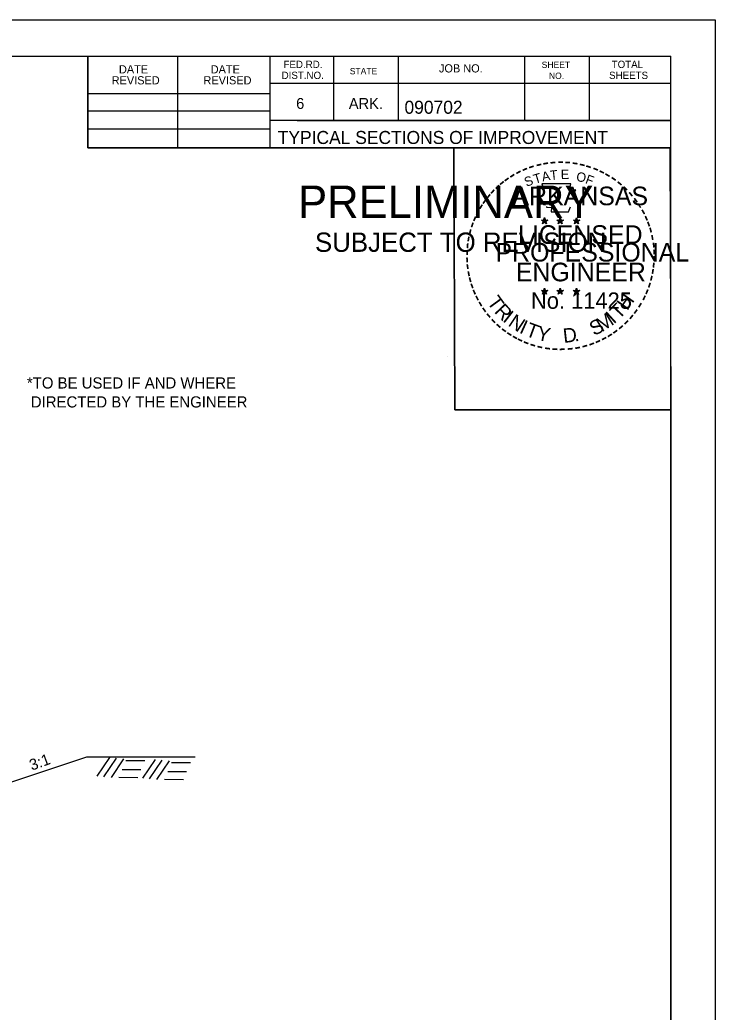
# Model space of a CAD drawing. Extents: x 1371763 to 1372860, y 385599 to 385872.
# Drawn here: x 1371892.7 to 1371930, y 385818.5 to 385871.8 of the extents above; entities that cross this region are included whole.
import ezdxf

# ---------------------------------------------------------------- set-up
doc = ezdxf.new("R2010")
doc.units = 0
for name, color, linetype in [('R_Draft', 7, 'Continuous'), ('R_Fin Surface', 7, 'Continuous'), ('R_No Plot', 7, 'Continuous')]:
    doc.layers.add(name, color=color, linetype=linetype)

msp = doc.modelspace()

# ---------------------------------------------------------------- linework, layer by layer
at = {"layer": 'R_Draft'}
for p, q in [((1371896.826, 385831.2), (1371897.502, 385832.202)), ((1371897.185, 385831.159), (1371897.861, 385832.16)), ((1371897.586, 385831.117), (1371898.261, 385832.119)), ((1371898.361, 385832.043), (1371899.379, 385832.035)), ((1371899.279, 385831.092), (1371899.955, 385832.094)), ((1371899.638, 385831.05), (1371900.314, 385832.052)), ((1371900.038, 385831.009), (1371900.714, 385832.01)), ((1371900.814, 385831.935), (1371901.832, 385831.927)), ((1371898.161, 385831.559), (1371899.179, 385831.551)), ((1371900.614, 385831.451), (1371901.632, 385831.443)), ((1371897.986, 385831.134), (1371899.004, 385831.125)), ((1371900.439, 385831.025), (1371901.457, 385831.017))]:
    msp.add_line(p, q, dxfattribs=at)
at = {"layer": 'R_Fin Surface'}
for p, q in [((1371891.53, 385830.65), (1371896.273, 385832.232)), ((1371896.273, 385832.232), (1371902.091, 385832.232))]:
    msp.add_line(p, q, dxfattribs=at)
at = {"layer": 'R_No Plot'}
for p, q in [((1371763.354, 385871.845), (1371930.021, 385871.845)), ((1371769.555, 385869.898), (1371927.645, 385869.898)), ((1371896.325, 385864.958), (1371896.325, 385869.898)), ((1371901.165, 385864.958), (1371901.165, 385869.898)), ((1371906.095, 385869.898), (1371906.095, 385864.958)), ((1371909.515, 385869.898), (1371909.515, 385866.428)), ((1371912.985, 385869.898), (1371912.985, 385866.428)), ((1371919.775, 385869.898), (1371919.775, 385866.428)), ((1371923.245, 385869.898), (1371923.245, 385866.428)), ((1371927.645, 385767.168), (1371927.645, 385869.898)), ((1371927.645, 385868.428), (1371906.095, 385868.428)), ((1371927.645, 385868.438), (1371927.645, 385868.438)), ((1371896.325, 385867.888), (1371906.095, 385867.888)), ((1371896.325, 385866.958), (1371906.095, 385866.958)), ((1371927.645, 385866.428), (1371906.095, 385866.428)), ((1371907.575, 385866.428), (1371927.645, 385866.428)), ((1371896.325, 385865.988), (1371906.095, 385865.988)), ((1371927.645, 385864.958), (1371896.325, 385864.958)), ((1371920.687, 385861.086), (1371920.862, 385861.03)), ((1371920.687, 385861.086), (1371920.814, 385861.063)), ((1371920.687, 385861.086), (1371920.806, 385861.025)), ((1371920.862, 385861.213), (1371920.841, 385861.087)), ((1371920.862, 385861.03), (1371920.862, 385861.213)), ((1371920.862, 385861.213), (1371920.886, 385861.088)), ((1371921.035, 385861.086), (1371920.862, 385861.03)), ((1371921.035, 385861.086), (1371920.892, 385861.061)), ((1371921.035, 385861.086), (1371920.933, 385861.035)), ((1371921.522, 385861.086), (1371921.697, 385861.03)), ((1371921.522, 385861.086), (1371921.649, 385861.063)), ((1371921.522, 385861.086), (1371921.641, 385861.025)), ((1371921.697, 385861.213), (1371921.676, 385861.087)), ((1371921.697, 385861.03), (1371921.697, 385861.213)), ((1371921.697, 385861.213), (1371921.721, 385861.088)), ((1371921.87, 385861.086), (1371921.697, 385861.03)), ((1371921.87, 385861.086), (1371921.727, 385861.061)), ((1371921.87, 385861.086), (1371921.768, 385861.035)), ((1371922.404, 385861.08), (1371922.579, 385861.024)), ((1371922.404, 385861.08), (1371922.531, 385861.057)), ((1371922.404, 385861.08), (1371922.523, 385861.019)), ((1371922.579, 385861.207), (1371922.558, 385861.081)), ((1371922.579, 385861.024), (1371922.579, 385861.207)), ((1371922.579, 385861.207), (1371922.603, 385861.082)), ((1371922.752, 385861.08), (1371922.579, 385861.024)), ((1371922.752, 385861.08), (1371922.609, 385861.055)), ((1371922.752, 385861.08), (1371922.65, 385861.029)), ((1371920.754, 385860.882), (1371920.862, 385861.03)), ((1371920.754, 385860.882), (1371920.817, 385861.004)), ((1371920.754, 385860.882), (1371920.861, 385860.99)), ((1371920.968, 385860.882), (1371920.861, 385860.989)), ((1371920.968, 385860.882), (1371920.862, 385861.03)), ((1371920.968, 385860.882), (1371920.9, 385861.027)), ((1371921.589, 385860.882), (1371921.697, 385861.03)), ((1371921.589, 385860.882), (1371921.652, 385861.004)), ((1371921.589, 385860.882), (1371921.696, 385860.99)), ((1371921.803, 385860.882), (1371921.696, 385860.989)), ((1371921.803, 385860.882), (1371921.697, 385861.03)), ((1371921.803, 385860.882), (1371921.735, 385861.027)), ((1371922.471, 385860.876), (1371922.579, 385861.024)), ((1371922.471, 385860.876), (1371922.534, 385860.998)), ((1371922.471, 385860.876), (1371922.578, 385860.984)), ((1371922.685, 385860.876), (1371922.578, 385860.983)), ((1371922.685, 385860.876), (1371922.579, 385861.024)), ((1371922.685, 385860.876), (1371922.617, 385861.021)), ((1371920.86, 385857.426), (1371920.839, 385857.3)), ((1371920.86, 385857.244), (1371920.86, 385857.426)), ((1371920.86, 385857.426), (1371920.884, 385857.301)), ((1371921.694, 385857.426), (1371921.674, 385857.3)), ((1371921.694, 385857.244), (1371921.694, 385857.426)), ((1371921.694, 385857.426), (1371921.719, 385857.301)), ((1371922.578, 385857.421), (1371922.557, 385857.295)), ((1371922.578, 385857.239), (1371922.578, 385857.421)), ((1371922.578, 385857.421), (1371922.602, 385857.296)), ((1371920.685, 385857.299), (1371920.86, 385857.244)), ((1371920.685, 385857.299), (1371920.812, 385857.277)), ((1371920.685, 385857.299), (1371920.804, 385857.238)), ((1371920.752, 385857.095), (1371920.86, 385857.244)), ((1371920.752, 385857.095), (1371920.815, 385857.217)), ((1371920.752, 385857.095), (1371920.859, 385857.204)), ((1371920.966, 385857.095), (1371920.859, 385857.202)), ((1371921.033, 385857.299), (1371920.86, 385857.244)), ((1371920.966, 385857.095), (1371920.86, 385857.244)), ((1371921.033, 385857.299), (1371920.89, 385857.275)), ((1371920.966, 385857.095), (1371920.898, 385857.241)), ((1371921.033, 385857.299), (1371920.931, 385857.248)), ((1371921.52, 385857.299), (1371921.694, 385857.244)), ((1371921.52, 385857.299), (1371921.646, 385857.277)), ((1371921.52, 385857.299), (1371921.638, 385857.238)), ((1371921.586, 385857.095), (1371921.694, 385857.244)), ((1371921.586, 385857.095), (1371921.649, 385857.217)), ((1371921.586, 385857.095), (1371921.693, 385857.204)), ((1371921.801, 385857.095), (1371921.693, 385857.202)), ((1371921.868, 385857.299), (1371921.694, 385857.244)), ((1371921.801, 385857.095), (1371921.694, 385857.244)), ((1371921.868, 385857.299), (1371921.725, 385857.275)), ((1371921.801, 385857.095), (1371921.732, 385857.241)), ((1371921.868, 385857.299), (1371921.766, 385857.248)), ((1371922.403, 385857.294), (1371922.578, 385857.239)), ((1371922.403, 385857.294), (1371922.53, 385857.272)), ((1371922.403, 385857.294), (1371922.522, 385857.233)), ((1371922.47, 385857.09), (1371922.578, 385857.239)), ((1371922.47, 385857.09), (1371922.533, 385857.212)), ((1371922.47, 385857.09), (1371922.577, 385857.199)), ((1371922.684, 385857.09), (1371922.577, 385857.197)), ((1371922.751, 385857.294), (1371922.578, 385857.239)), ((1371922.684, 385857.09), (1371922.578, 385857.239)), ((1371922.751, 385857.294), (1371922.608, 385857.27)), ((1371922.684, 385857.09), (1371922.616, 385857.236)), ((1371922.751, 385857.294), (1371922.649, 385857.243)), ((1371915.662, 385853.73), (1371915.662, 385853.73))]:
    msp.add_line(p, q, dxfattribs=at)
for points in [[(1371763.351, 385871.845), (1371930.021, 385871.845), (1371930.021, 385765.176), (1371763.351, 385765.176)], [(1371886.515, 385869.898), (1371896.325, 385869.898), (1371896.325, 385864.958), (1371904.381, 385864.958), (1371915.98, 385864.958), (1371916.041, 385850.88), (1371927.645, 385850.88), (1371927.645, 385767.168), (1371769.555, 385767.168), (1371769.555, 385869.898)], [(1371915.98, 385864.958), (1371927.584, 385864.958), (1371927.645, 385850.88), (1371916.041, 385850.88)]]:
    msp.add_lwpolyline(points, close=True, dxfattribs=at)
for points in [[(1371920.708, 385863.025), (1371920.842, 385862.611)], [(1371922.463, 385862.564), (1371922.534, 385862.706), (1371922.192, 385862.694), (1371922.266, 385863.025), (1371920.708, 385863.025)], [(1371920.954, 385861.813), (1371920.954, 385861.77), (1371921.235, 385861.76), (1371921.208, 385861.524), (1371922.143, 385861.524), (1371922.244, 385861.792)], [(1371920.862, 385861.213), (1371920.968, 385860.882), (1371920.687, 385861.086), (1371921.035, 385861.086), (1371920.754, 385860.882), (1371920.862, 385861.213)], [(1371921.697, 385861.213), (1371921.803, 385860.882), (1371921.522, 385861.086), (1371921.87, 385861.086), (1371921.589, 385860.882), (1371921.697, 385861.213)], [(1371922.579, 385861.207), (1371922.685, 385860.876), (1371922.404, 385861.08), (1371922.752, 385861.08), (1371922.471, 385860.876), (1371922.579, 385861.207)], [(1371920.86, 385857.426), (1371920.966, 385857.095), (1371920.685, 385857.299), (1371921.033, 385857.299), (1371920.752, 385857.095), (1371920.86, 385857.426)], [(1371921.694, 385857.426), (1371921.801, 385857.095), (1371921.52, 385857.299), (1371921.868, 385857.299), (1371921.586, 385857.095), (1371921.694, 385857.426)], [(1371922.578, 385857.421), (1371922.684, 385857.09), (1371922.403, 385857.294), (1371922.751, 385857.294), (1371922.47, 385857.09), (1371922.578, 385857.421)]]:
    msp.add_lwpolyline(points, dxfattribs=at)
for centre, radius in [((1371920.861, 385861.03), 0.0861), ((1371920.861, 385861.03), 0.0723), ((1371920.861, 385861.03), 0.0579), ((1371920.861, 385861.03), 0.0495), ((1371920.861, 385861.03), 0.0374), ((1371920.861, 385861.03), 0.0248), ((1371921.696, 385861.03), 0.0861), ((1371921.696, 385861.03), 0.0723), ((1371921.696, 385861.03), 0.0579), ((1371921.696, 385861.03), 0.0495), ((1371921.696, 385861.03), 0.0374), ((1371921.696, 385861.03), 0.0248), ((1371922.578, 385861.024), 0.0861), ((1371922.578, 385861.024), 0.0723), ((1371922.578, 385861.024), 0.0579), ((1371922.578, 385861.024), 0.0495), ((1371922.578, 385861.024), 0.0374), ((1371920.861, 385861.03), 0.0148), ((1371921.696, 385861.03), 0.0148), ((1371922.578, 385861.024), 0.0248), ((1371922.578, 385861.024), 0.0148), ((1371920.859, 385857.243), 0.0861), ((1371921.694, 385857.243), 0.0861), ((1371922.577, 385857.238), 0.0861), ((1371920.859, 385857.243), 0.0723), ((1371920.859, 385857.243), 0.0579), ((1371920.859, 385857.243), 0.0495), ((1371920.859, 385857.243), 0.0374), ((1371920.859, 385857.243), 0.0248), ((1371920.859, 385857.243), 0.0148), ((1371921.694, 385857.243), 0.0723), ((1371921.694, 385857.243), 0.0579), ((1371921.694, 385857.243), 0.0495), ((1371921.694, 385857.243), 0.0374), ((1371921.694, 385857.243), 0.0248), ((1371921.694, 385857.243), 0.0148), ((1371922.577, 385857.238), 0.0723), ((1371922.577, 385857.238), 0.0579), ((1371922.577, 385857.238), 0.0495), ((1371922.577, 385857.238), 0.0374), ((1371922.577, 385857.238), 0.0248), ((1371922.577, 385857.238), 0.0148)]:
    msp.add_circle(centre, radius, dxfattribs=at)

# ---------------------------------------------------------------- texts
at = {"layer": 'R_Draft'}
for s, rotation, p in [('*TO BE USED IF AND WHERE ', 360, (1371893.05, 385852.03)), ('DIRECTED BY THE ENGINEER', 360, (1371893.26, 385851.01)), ('3:1', 19.9978, (1371893.312, 385831.484))]:
    msp.add_text(s, height=0.6, rotation=rotation, dxfattribs=at).set_placement(p)
at = {"layer": 'R_No Plot'}
for s, height, p in [('FED.RD.', 0.391, (1371906.835, 385869.258)), ('SHEET', 0.342, (1371920.705, 385869.258)), ('TOTAL', 0.391, (1371924.465, 385869.258)), ('DATE', 0.4396, (1371897.994, 385868.966)), ('DATE', 0.4396, (1371902.924, 385868.966)), ('DIST.NO.', 0.391, (1371906.735, 385868.668)), ('STATE', 0.342, (1371910.395, 385868.918)), ('JOB NO.', 0.4396, (1371915.185, 385869.018)), ('SHEETS', 0.391, (1371924.325, 385868.668)), ('REVISED', 0.4396, (1371897.604, 385868.376)), ('REVISED', 0.4396, (1371902.534, 385868.376)), ('NO.', 0.342, (1371921.095, 385868.668)), ('6', 0.586, (1371907.515, 385867.058)), ('ARK.', 0.5861, (1371910.345, 385867.058)), ('090702', 0.7, (1371913.333, 385866.798)), ('TYPICAL SECTIONS OF IMPROVEMENT', 0.7, (1371906.526, 385865.173)), ('PRELIMINARY', 1.75, (1371907.62, 385861.19)), ('ARKANSAS', 1, (1371919.134, 385861.881)), ('DWB', 0.005, (1371907.994, 385862.114)), ('LICENSED', 1, (1371919.433, 385859.806)), ('DWB', 0.005, (1371920.855, 385861.027)), ('DWB', 0.005, (1371921.69, 385861.027)), ('DWB', 0.005, (1371922.572, 385861.022)), ('SUBJECT TO REVISION', 1.03756, (1371908.525, 385859.375)), ('PROFESSIONAL', 1, (1371918.221, 385858.854)), ('ENGINEER', 1, (1371919.314, 385857.792)), ('No. 11425', 0.8785, (1371920.128, 385856.316)), ('DWB', 0.005, (1371920.853, 385857.241)), ('DWB', 0.005, (1371921.688, 385857.241)), ('DWB', 0.005, (1371922.571, 385857.236))]:
    msp.add_text(s, height=height, dxfattribs=at).set_placement(p)
for s, height, rotation, p in [('-', 0.8, 28.7918, (1371919.448, 385863.295)), ('-', 0.8, 24.3072, (1371919.764, 385863.454)), ('-', 0.8, 19.1761, (1371920.081, 385863.588)), ('-', 0.8, 13.6302, (1371920.456, 385863.709)), ('-', 0.8, 10.2193, (1371920.795, 385863.79)), ('T', 0.5, 6.0228, (1371921.179, 385863.238)), ('-', 0.8, 5.8968, (1371921.16, 385863.845)), ('-', 0.8, 0.1862, (1371921.546, 385863.881)), ('E', 0.5, 0.8323, (1371921.732, 385863.293)), ('-', 0.8, 357.743, (1371921.907, 385863.874)), ('-', 0.8, 352.1617, (1371922.279, 385863.846)), ('-', 0.8, 347.2049, (1371922.639, 385863.789)), ('-', 0.8, 342.3362, (1371922.956, 385863.712)), ('-', 0.8, 337.8551, (1371923.324, 385863.6)), ('-', 0.8, 334.1211, (1371923.639, 385863.465)), ('-', 0.8, 38.9507, (1371918.622, 385862.724)), ('-', 0.8, 36.2317, (1371918.86, 385862.913)), ('-', 0.8, 34.0636, (1371919.149, 385863.11)), ('S', 0.5, 21.594, (1371919.885, 385862.864)), ('T', 0.5, 16.4036, (1371920.342, 385863.029)), ('A', 0.5, 11.2132, (1371920.755, 385863.155)), ('O', 0.5, 350.4515, (1371922.534, 385863.188)), ('F', 0.5, 340.0707, (1371923.011, 385863.074)), ('-', 0.8, 329.6409, (1371923.929, 385863.323)), ('-', 0.8, 325.8627, (1371924.25, 385863.143)), ('-', 0.8, 48.4231, (1371918.182, 385862.276)), ('-', 0.8, 42.9622, (1371918.406, 385862.515)), ('-', 0.8, 320.5297, (1371924.555, 385862.93)), ('-', 0.8, 315.5786, (1371924.855, 385862.686)), ('-', 0.8, 54.2325, (1371917.774, 385861.75)), ('-', 0.8, 50.6142, (1371917.98, 385862.033)), ('-', 0.8, 309.8797, (1371925.139, 385862.411)), ('-', 0.8, 306.6522, (1371925.402, 385862.11)), ('-', 0.8, 62.8713, (1371917.455, 385861.179)), ('-', 0.8, 58.0706, (1371917.611, 385861.486)), ('-', 0.7, 303.6753, (1371925.645, 385861.826)), ('-', 0.8, 299.6684, (1371925.804, 385861.522)), ('-', 0.8, 67.7743, (1371917.325, 385860.874)), ('-', 0.8, 294.6628, (1371925.966, 385861.216)), ('-', 0.8, 75.461, (1371917.117, 385860.202)), ('-', 0.8, 72.3945, (1371917.216, 385860.559)), ('-', 0.8, 290.5728, (1371926.095, 385860.928)), ('-', 0.8, 285.1233, (1371926.212, 385860.638)), ('-', 0.8, 81.2013, (1371917.051, 385859.845)), ('-', 0.8, 280.5493, (1371926.312, 385860.267)), ('-', 0.8, 89.0622, (1371917.001, 385859.149)), ('-', 0.8, 85.1863, (1371917.013, 385859.5)), ('-', 0.8, 276.5962, (1371926.393, 385859.883)), ('-', 0.8, 274.3301, (1371926.423, 385859.522)), ('-', 0.8, 94.1959, (1371917.018, 385858.787)), ('-', 0.8, 269.9407, (1371926.44, 385859.206)), ('-', 0.8, 98.9479, (1371917.054, 385858.453)), ('-', 0.8, 260.9953, (1371926.395, 385858.546)), ('-', 0.8, 263.5172, (1371926.43, 385858.873)), ('-', 0.8, 101.7149, (1371917.122, 385858.087)), ('-', 0.8, 105.4578, (1371917.203, 385857.789)), ('-', 0.8, 255.7626, (1371926.34, 385858.207)), ('-', 0.8, 109.0874, (1371917.31, 385857.474)), ('-', 0.8, 114.0643, (1371917.437, 385857.176)), ('-', 0.8, 247.8887, (1371926.138, 385857.51)), ('-', 0.8, 252.8681, (1371926.249, 385857.847)), ('-', 0.8, 115.7289, (1371917.59, 385856.867)), ('T', 0.77, 306.0406, (1371917.739, 385856.663)), ('H', 0.77, 54.6088, (1371925.299, 385856.18)), ('-', 0.8, 244.6197, (1371926.007, 385857.196)), ('-', 0.8, 120.4471, (1371917.768, 385856.574)), ('-', 0.8, 125.8934, (1371917.97, 385856.293)), ('R', 0.77, 314.005, (1371918.121, 385856.139)), ('T', 0.77, 46.6444, (1371924.855, 385855.709)), ('-', 0.8, 233.8452, (1371925.609, 385856.493)), ('-', 0.8, 239.0712, (1371925.81, 385856.82)), ('-', 0.8, 130.7181, (1371918.201, 385856.017)), ('-', 0.8, 134.2238, (1371918.459, 385855.745)), ('I', 0.77, 321.9694, (1371918.571, 385855.673)), ('N', 0.77, 326.5002, (1371918.854, 385855.437)), ('S', 0.77, 26.9312, (1371923.512, 385854.844)), ('M', 0.77, 32.6563, (1371923.932, 385855.046)), ('I', 0.77, 42.1136, (1371924.574, 385855.47)), ('-', 0.8, 231.2538, (1371925.394, 385856.21)), ('-', 0.8, 138.9338, (1371918.722, 385855.513)), ('-', 0.8, 144.6463, (1371919, 385855.31)), ('I', 0.77, 335.3603, (1371919.459, 385855.044)), ('T', 0.77, 339.8912, (1371919.789, 385854.88)), ('Y', 0.77, 347.8556, (1371920.398, 385854.657)), ('D', 0.77, 6.3969, (1371921.89, 385854.478)), ('-', 0.8, 215.7363, (1371924.619, 385855.438)), ('-', 0.8, 221.0851, (1371924.893, 385855.674)), ('-', 0.8, 225.7653, (1371925.154, 385855.928)), ('-', 0.8, 148.0898, (1371919.28, 385855.124)), ('-', 0.8, 151.5704, (1371919.57, 385854.962)), ('-', 0.8, 154.6002, (1371919.831, 385854.838)), ('.', 0.77, 13.7642, (1371922.486, 385854.542)), ('-', 0.8, 204.2516, (1371923.761, 385854.912)), ('-', 0.8, 207.3568, (1371924.073, 385855.071)), ('-', 0.8, 212.2491, (1371924.352, 385855.244)), ('-', 0.8, 158.5612, (1371920.143, 385854.711)), ('-', 0.8, 162.7983, (1371920.486, 385854.605)), ('-', 0.8, 167.5555, (1371920.844, 385854.523)), ('-', 0.8, 173.1155, (1371921.23, 385854.468)), ('-', 0.8, 176.5183, (1371921.604, 385854.441)), ('-', 0.8, 181.5918, (1371921.976, 385854.451)), ('-', 0.8, 185.8167, (1371922.38, 385854.489)), ('-', 0.8, 191.2858, (1371922.748, 385854.555)), ('-', 0.8, 195.4743, (1371923.113, 385854.654)), ('-', 0.8, 200.7184, (1371923.451, 385854.775))]:
    msp.add_text(s, height=height, rotation=rotation, dxfattribs=at).set_placement(p)

doc.saveas('drawing.dxf')
